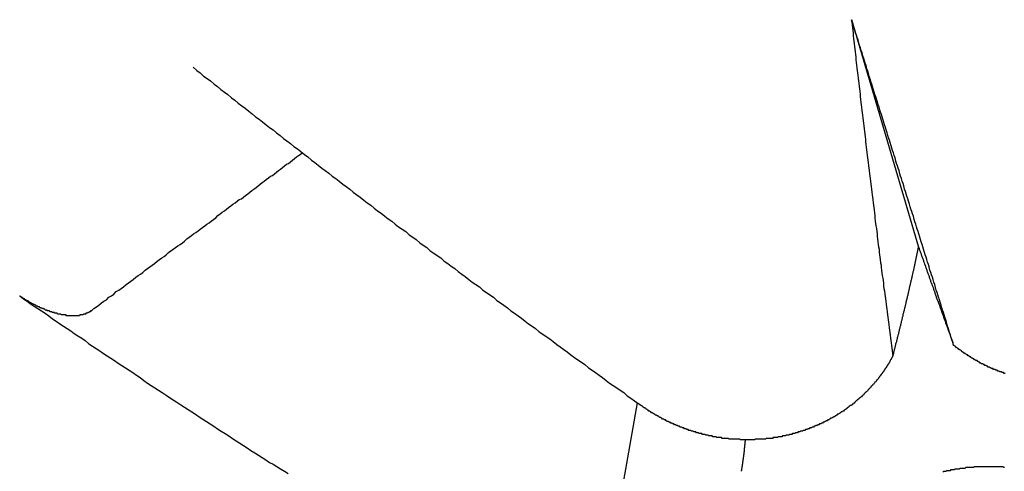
# Model space of a CAD drawing. Extents: x 1107 to 4046, y 937 to 3355.
# Tile 512 of 656: x 2236.128 to 2237.357, y 2652.132 to 2652.695. Entities that reach past the tile are written whole.
import ezdxf

# ---------------------------------------------------------------- set-up
doc = ezdxf.new("R2010")
doc.units = 0
doc.layers.add('KF_VIDA_L___C_REAR', color=7, linetype='CONTINUOUS')

# ---------------------------------------------------------------- blocks, each defined once
blk = doc.blocks.new('KF_VIDA_L___C_REAR')
at = {"layer": 'KF_VIDA_L___C_REAR'}
for p, q in [((50.186789, 963.482324), (50.270475, 963.198634)), ((49.842084, 962.565125), (49.919821, 963.004264))]:
    blk.add_line(p, q, dxfattribs=at)
for points in [[(50.1868, 963.482, 0), (50.1872, 963.479, 0), (50.1875, 963.476, 0), (50.1879, 963.472, 0), (50.1883, 963.469, 0), (50.1887, 963.466, 0), (50.189, 963.462, 0), (50.1894, 963.459, 0), (50.1898, 963.456, 0), (50.1902, 963.452, 0), (50.1905, 963.449, 0), (50.1909, 963.446, 0), (50.1913, 963.442, 0), (50.1917, 963.439, 0), (50.1921, 963.436, 0), (50.1924, 963.432, 0), (50.1928, 963.429, 0), (50.1932, 963.426, 0), (50.1936, 963.422, 0), (50.194, 963.419, 0), (50.1943, 963.416, 0), (50.1947, 963.413, 0), (50.1951, 963.409, 0), (50.1955, 963.406, 0), (50.1959, 963.403, 0), (50.1963, 963.399, 0), (50.1966, 963.396, 0), (50.197, 963.393, 0), (50.1974, 963.389, 0), (50.1978, 963.386, 0), (50.1982, 963.383, 0), (50.1986, 963.379, 0), (50.199, 963.376, 0), (50.1994, 963.373, 0), (50.1997, 963.369, 0), (50.2001, 963.366, 0), (50.2005, 963.363, 0), (50.2009, 963.36, 0), (50.2013, 963.356, 0), (50.2017, 963.353, 0), (50.2021, 963.35, 0), (50.2025, 963.346, 0), (50.2029, 963.343, 0), (50.2033, 963.34, 0), (50.2037, 963.336, 0), (50.2041, 963.333, 0), (50.2044, 963.33, 0), (50.2048, 963.327, 0), (50.2052, 963.323, 0), (50.2056, 963.32, 0), (50.206, 963.317, 0), (50.2064, 963.313, 0), (50.2068, 963.31, 0), (50.2072, 963.307, 0), (50.2076, 963.304, 0), (50.208, 963.3, 0), (50.2084, 963.297, 0), (50.2088, 963.294, 0), (50.2092, 963.29, 0), (50.2096, 963.287, 0), (50.21, 963.284, 0), (50.2104, 963.281, 0), (50.2108, 963.277, 0), (50.2112, 963.274, 0), (50.2116, 963.271, 0), (50.212, 963.267, 0), (50.2124, 963.264, 0), (50.2129, 963.261, 0), (50.2133, 963.258, 0), (50.2137, 963.254, 0), (50.2141, 963.251, 0), (50.2145, 963.248, 0), (50.2149, 963.245, 0), (50.2153, 963.241, 0), (50.2157, 963.238, 0), (50.2161, 963.235, 0), (50.2165, 963.231, 0), (50.2169, 963.228, 0), (50.2173, 963.225, 0), (50.2178, 963.222, 0), (50.2182, 963.218, 0), (50.2186, 963.215, 0), (50.219, 963.212, 0), (50.2194, 963.209, 0), (50.2198, 963.205, 0), (50.2202, 963.202, 0), (50.2206, 963.199, 0), (50.2211, 963.196, 0), (50.2215, 963.192, 0), (50.2219, 963.189, 0), (50.2223, 963.186, 0), (50.2227, 963.183, 0), (50.2231, 963.179, 0), (50.2236, 963.176, 0), (50.224, 963.173, 0), (50.2244, 963.17, 0), (50.2248, 963.166, 0), (50.2252, 963.163, 0), (50.2257, 963.16, 0), (50.2261, 963.157, 0), (50.2265, 963.153, 0), (50.2269, 963.15, 0), (50.2273, 963.147, 0), (50.2278, 963.144, 0), (50.2282, 963.14, 0), (50.2286, 963.137, 0), (50.229, 963.134, 0), (50.2295, 963.131, 0), (50.2299, 963.127, 0), (50.2303, 963.124, 0), (50.2307, 963.121, 0), (50.2312, 963.118, 0), (50.2316, 963.114, 0), (50.232, 963.111, 0), (50.2324, 963.108, 0), (50.2329, 963.105, 0), (50.2333, 963.102, 0), (50.2337, 963.098, 0), (50.2342, 963.095, 0), (50.2346, 963.092, 0), (50.235, 963.089, 0), (50.2355, 963.085, 0), (50.2359, 963.082, 0), (50.2363, 963.079, 0), (50.2368, 963.076, 0), (50.2372, 963.073, 0), (50.2376, 963.069, 0), (50.2381, 963.066, 0), (50.2385, 963.063, 0)], [(50.3141, 963.076, 0), (50.3131, 963.08, 0), (50.3121, 963.083, 0), (50.3112, 963.086, 0), (50.3102, 963.089, 0), (50.3092, 963.092, 0), (50.3082, 963.095, 0), (50.3073, 963.098, 0), (50.3063, 963.101, 0), (50.3053, 963.105, 0), (50.3043, 963.108, 0), (50.3033, 963.111, 0), (50.3024, 963.114, 0), (50.3014, 963.117, 0), (50.3004, 963.12, 0), (50.2994, 963.123, 0), (50.2985, 963.126, 0), (50.2975, 963.13, 0), (50.2965, 963.133, 0), (50.2955, 963.136, 0), (50.2945, 963.139, 0), (50.2936, 963.142, 0), (50.2926, 963.145, 0), (50.2916, 963.148, 0), (50.2906, 963.152, 0), (50.2896, 963.155, 0), (50.2886, 963.158, 0), (50.2877, 963.161, 0), (50.2867, 963.164, 0), (50.2857, 963.167, 0), (50.2847, 963.17, 0), (50.2837, 963.174, 0), (50.2827, 963.177, 0), (50.2818, 963.18, 0), (50.2808, 963.183, 0), (50.2798, 963.186, 0), (50.2788, 963.189, 0), (50.2778, 963.192, 0), (50.2768, 963.196, 0), (50.2758, 963.199, 0), (50.2749, 963.202, 0), (50.2739, 963.205, 0), (50.2729, 963.208, 0), (50.2719, 963.211, 0), (50.2709, 963.215, 0), (50.2699, 963.218, 0), (50.2689, 963.221, 0), (50.2679, 963.224, 0), (50.2669, 963.227, 0), (50.266, 963.23, 0), (50.265, 963.233, 0), (50.264, 963.237, 0), (50.263, 963.24, 0), (50.262, 963.243, 0), (50.261, 963.246, 0), (50.26, 963.249, 0), (50.259, 963.252, 0), (50.258, 963.256, 0), (50.257, 963.259, 0), (50.256, 963.262, 0), (50.255, 963.265, 0), (50.254, 963.268, 0), (50.2531, 963.271, 0), (50.2521, 963.275, 0), (50.2511, 963.278, 0), (50.2501, 963.281, 0), (50.2491, 963.284, 0), (50.2481, 963.287, 0), (50.2471, 963.29, 0), (50.2461, 963.294, 0), (50.2451, 963.297, 0), (50.2441, 963.3, 0), (50.2431, 963.303, 0), (50.2421, 963.306, 0), (50.2411, 963.31, 0), (50.2401, 963.313, 0), (50.2391, 963.316, 0), (50.2381, 963.319, 0), (50.2371, 963.322, 0), (50.2361, 963.325, 0), (50.2351, 963.329, 0), (50.2341, 963.332, 0), (50.2331, 963.335, 0), (50.2321, 963.338, 0), (50.2311, 963.341, 0), (50.2301, 963.345, 0), (50.2291, 963.348, 0), (50.2281, 963.351, 0), (50.2271, 963.354, 0), (50.2261, 963.357, 0), (50.2251, 963.361, 0), (50.2241, 963.364, 0), (50.2231, 963.367, 0), (50.2221, 963.37, 0), (50.2211, 963.373, 0), (50.2201, 963.376, 0), (50.2191, 963.38, 0), (50.2181, 963.383, 0), (50.2171, 963.386, 0), (50.2161, 963.389, 0), (50.2151, 963.392, 0), (50.214, 963.396, 0), (50.213, 963.399, 0), (50.212, 963.402, 0), (50.211, 963.405, 0), (50.21, 963.408, 0), (50.209, 963.412, 0), (50.208, 963.415, 0), (50.207, 963.418, 0), (50.206, 963.421, 0), (50.205, 963.425, 0), (50.204, 963.428, 0), (50.203, 963.431, 0), (50.202, 963.434, 0), (50.2009, 963.437, 0), (50.1999, 963.441, 0), (50.1989, 963.444, 0), (50.1979, 963.447, 0), (50.1969, 963.45, 0), (50.1959, 963.453, 0), (50.1949, 963.457, 0), (50.1939, 963.46, 0), (50.1929, 963.463, 0), (50.1919, 963.466, 0), (50.1908, 963.469, 0), (50.1898, 963.473, 0), (50.1888, 963.476, 0), (50.1878, 963.479, 0), (50.1868, 963.482, 0)], [(49.3657, 963.423, 0), (49.37, 963.419, 0), (49.3743, 963.416, 0), (49.3786, 963.412, 0), (49.383, 963.409, 0), (49.3873, 963.406, 0), (49.3916, 963.402, 0), (49.3959, 963.399, 0), (49.4002, 963.395, 0), (49.4046, 963.392, 0), (49.4089, 963.389, 0), (49.4132, 963.385, 0), (49.4176, 963.382, 0), (49.4219, 963.378, 0), (49.4262, 963.375, 0), (49.4305, 963.372, 0), (49.4349, 963.368, 0), (49.4392, 963.365, 0), (49.4435, 963.361, 0), (49.4479, 963.358, 0), (49.4522, 963.355, 0), (49.4565, 963.351, 0), (49.4609, 963.348, 0), (49.4652, 963.345, 0), (49.4696, 963.341, 0), (49.4739, 963.338, 0), (49.4782, 963.334, 0), (49.4826, 963.331, 0), (49.4869, 963.328, 0), (49.4913, 963.324, 0), (49.4956, 963.321, 0), (49.4999, 963.318, 0), (49.5043, 963.314, 0), (49.5086, 963.311, 0), (49.513, 963.307, 0), (49.5173, 963.304, 0), (49.5217, 963.301, 0), (49.526, 963.297, 0), (49.5304, 963.294, 0), (49.5347, 963.291, 0), (49.5391, 963.287, 0), (49.5434, 963.284, 0), (49.5478, 963.281, 0), (49.5522, 963.277, 0), (49.5565, 963.274, 0), (49.5609, 963.271, 0), (49.5652, 963.267, 0), (49.5696, 963.264, 0), (49.5739, 963.261, 0), (49.5783, 963.257, 0), (49.5827, 963.254, 0), (49.587, 963.251, 0), (49.5914, 963.247, 0), (49.5957, 963.244, 0), (49.6001, 963.241, 0), (49.6045, 963.237, 0), (49.6088, 963.234, 0), (49.6132, 963.231, 0), (49.6176, 963.227, 0), (49.6219, 963.224, 0), (49.6263, 963.221, 0), (49.6307, 963.218, 0), (49.635, 963.214, 0), (49.6394, 963.211, 0), (49.6438, 963.208, 0), (49.6482, 963.204, 0), (49.6525, 963.201, 0), (49.6569, 963.198, 0), (49.6613, 963.194, 0), (49.6657, 963.191, 0), (49.67, 963.188, 0), (49.6744, 963.185, 0), (49.6788, 963.181, 0), (49.6832, 963.178, 0), (49.6875, 963.175, 0), (49.6919, 963.172, 0), (49.6963, 963.168, 0), (49.7007, 963.165, 0), (49.705, 963.162, 0), (49.7094, 963.158, 0), (49.7138, 963.155, 0), (49.7182, 963.152, 0), (49.7226, 963.149, 0), (49.727, 963.145, 0), (49.7313, 963.142, 0), (49.7357, 963.139, 0), (49.7401, 963.136, 0), (49.7445, 963.132, 0), (49.7489, 963.129, 0), (49.7533, 963.126, 0), (49.7577, 963.123, 0), (49.762, 963.119, 0), (49.7664, 963.116, 0), (49.7708, 963.113, 0), (49.7752, 963.11, 0), (49.7796, 963.106, 0), (49.784, 963.103, 0), (49.7884, 963.1, 0), (49.7928, 963.097, 0), (49.7972, 963.093, 0), (49.8016, 963.09, 0), (49.806, 963.087, 0), (49.8103, 963.084, 0), (49.8147, 963.081, 0), (49.8191, 963.077, 0), (49.8235, 963.074, 0), (49.8279, 963.071, 0), (49.8323, 963.068, 0), (49.8367, 963.064, 0), (49.8411, 963.061, 0), (49.8455, 963.058, 0), (49.8499, 963.055, 0), (49.8543, 963.052, 0), (49.8587, 963.048, 0), (49.8631, 963.045, 0), (49.8675, 963.042, 0), (49.8719, 963.039, 0), (49.8763, 963.036, 0), (49.8807, 963.032, 0), (49.8851, 963.029, 0), (49.8895, 963.026, 0), (49.8939, 963.023, 0), (49.8983, 963.02, 0), (49.9027, 963.017, 0), (49.9071, 963.013, 0), (49.9115, 963.01, 0), (49.9159, 963.007, 0), (49.9203, 963.004, 0), (49.9247, 963.001, 0)], [(49.2386, 963.119, 0), (49.2417, 963.122, 0), (49.2449, 963.124, 0), (49.248, 963.126, 0), (49.2511, 963.129, 0), (49.2542, 963.131, 0), (49.2573, 963.133, 0), (49.2604, 963.136, 0), (49.2635, 963.138, 0), (49.2666, 963.14, 0), (49.2697, 963.143, 0), (49.2727, 963.145, 0), (49.2758, 963.147, 0), (49.2788, 963.149, 0), (49.2818, 963.152, 0), (49.2849, 963.154, 0), (49.2879, 963.156, 0), (49.2909, 963.158, 0), (49.2939, 963.161, 0), (49.2969, 963.163, 0), (49.2998, 963.165, 0), (49.3028, 963.167, 0), (49.3058, 963.17, 0), (49.3087, 963.172, 0), (49.3117, 963.174, 0), (49.3146, 963.176, 0), (49.3175, 963.178, 0), (49.3205, 963.181, 0), (49.3234, 963.183, 0), (49.3263, 963.185, 0), (49.3292, 963.187, 0), (49.3321, 963.189, 0), (49.335, 963.192, 0), (49.3378, 963.194, 0), (49.3407, 963.196, 0), (49.3436, 963.198, 0), (49.3464, 963.2, 0), (49.3492, 963.202, 0), (49.3521, 963.204, 0), (49.3549, 963.206, 0), (49.3577, 963.209, 0), (49.3605, 963.211, 0), (49.3633, 963.213, 0), (49.3661, 963.215, 0), (49.3689, 963.217, 0), (49.3717, 963.219, 0), (49.3745, 963.221, 0), (49.3772, 963.223, 0), (49.38, 963.225, 0), (49.3827, 963.227, 0), (49.3855, 963.229, 0), (49.3882, 963.231, 0), (49.3909, 963.233, 0), (49.3937, 963.235, 0), (49.3964, 963.238, 0), (49.3991, 963.24, 0), (49.4018, 963.242, 0), (49.4045, 963.244, 0), (49.4072, 963.246, 0), (49.4098, 963.248, 0), (49.4125, 963.25, 0), (49.4152, 963.252, 0), (49.4178, 963.254, 0), (49.4205, 963.256, 0), (49.4231, 963.258, 0), (49.4257, 963.259, 0), (49.4284, 963.261, 0), (49.431, 963.263, 0), (49.4336, 963.265, 0), (49.4362, 963.267, 0), (49.4388, 963.269, 0), (49.4414, 963.271, 0), (49.444, 963.273, 0), (49.4466, 963.275, 0), (49.4491, 963.277, 0), (49.4517, 963.279, 0), (49.4543, 963.281, 0), (49.4568, 963.283, 0), (49.4594, 963.285, 0), (49.4619, 963.287, 0), (49.4644, 963.288, 0), (49.467, 963.29, 0), (49.4695, 963.292, 0), (49.472, 963.294, 0), (49.4745, 963.296, 0), (49.477, 963.298, 0), (49.4795, 963.3, 0), (49.482, 963.302, 0), (49.4845, 963.303, 0), (49.4869, 963.305, 0), (49.4894, 963.307, 0), (49.4919, 963.309, 0), (49.4943, 963.311, 0), (49.4968, 963.313, 0), (49.4992, 963.314, 0), (49.5016, 963.316, 0)], [(50.2385, 963.063, 0), (50.2388, 963.064, 0), (50.2391, 963.065, 0), (50.2394, 963.066, 0), (50.2397, 963.067, 0), (50.24, 963.069, 0), (50.2403, 963.07, 0), (50.2405, 963.071, 0), (50.2408, 963.072, 0), (50.2411, 963.073, 0), (50.2414, 963.074, 0), (50.2417, 963.075, 0), (50.242, 963.077, 0), (50.2423, 963.078, 0), (50.2426, 963.079, 0), (50.2429, 963.08, 0), (50.2432, 963.081, 0), (50.2434, 963.082, 0), (50.2437, 963.083, 0), (50.244, 963.085, 0), (50.2443, 963.086, 0), (50.2446, 963.087, 0), (50.2449, 963.088, 0), (50.2451, 963.089, 0), (50.2454, 963.09, 0), (50.2457, 963.091, 0), (50.246, 963.092, 0), (50.2463, 963.093, 0), (50.2465, 963.095, 0), (50.2468, 963.096, 0), (50.2471, 963.097, 0), (50.2474, 963.098, 0), (50.2476, 963.099, 0), (50.2479, 963.1, 0), (50.2482, 963.101, 0), (50.2485, 963.102, 0), (50.2487, 963.103, 0), (50.249, 963.105, 0), (50.2493, 963.106, 0), (50.2496, 963.107, 0), (50.2498, 963.108, 0), (50.2501, 963.109, 0), (50.2504, 963.11, 0), (50.2506, 963.111, 0), (50.2509, 963.112, 0), (50.2512, 963.113, 0), (50.2514, 963.114, 0), (50.2517, 963.116, 0), (50.252, 963.117, 0), (50.2522, 963.118, 0), (50.2525, 963.119, 0), (50.2527, 963.12, 0), (50.253, 963.121, 0), (50.2533, 963.122, 0), (50.2535, 963.123, 0), (50.2538, 963.124, 0), (50.254, 963.125, 0), (50.2543, 963.126, 0), (50.2545, 963.127, 0), (50.2548, 963.129, 0), (50.2551, 963.13, 0), (50.2553, 963.131, 0), (50.2556, 963.132, 0), (50.2558, 963.133, 0), (50.2561, 963.134, 0), (50.2563, 963.135, 0), (50.2566, 963.136, 0), (50.2568, 963.137, 0), (50.2571, 963.138, 0), (50.2573, 963.139, 0), (50.2576, 963.14, 0), (50.2578, 963.141, 0), (50.258, 963.142, 0), (50.2583, 963.143, 0), (50.2585, 963.144, 0), (50.2588, 963.145, 0), (50.259, 963.147, 0), (50.2593, 963.148, 0), (50.2595, 963.149, 0), (50.2597, 963.15, 0), (50.26, 963.151, 0), (50.2602, 963.152, 0), (50.2605, 963.153, 0), (50.2607, 963.154, 0), (50.2609, 963.155, 0), (50.2612, 963.156, 0), (50.2614, 963.157, 0), (50.2616, 963.158, 0), (50.2619, 963.159, 0), (50.2621, 963.16, 0), (50.2623, 963.161, 0), (50.2626, 963.162, 0), (50.2628, 963.163, 0), (50.263, 963.164, 0), (50.2632, 963.165, 0), (50.2635, 963.166, 0), (50.2637, 963.167, 0), (50.2639, 963.168, 0), (50.2641, 963.169, 0), (50.2644, 963.17, 0), (50.2646, 963.171, 0), (50.2648, 963.172, 0), (50.265, 963.173, 0), (50.2652, 963.174, 0), (50.2655, 963.175, 0), (50.2657, 963.176, 0), (50.2659, 963.177, 0), (50.2661, 963.178, 0), (50.2663, 963.179, 0), (50.2666, 963.18, 0), (50.2668, 963.181, 0), (50.267, 963.182, 0), (50.2672, 963.183, 0), (50.2674, 963.184, 0), (50.2676, 963.185, 0), (50.2678, 963.186, 0), (50.268, 963.187, 0), (50.2682, 963.188, 0), (50.2684, 963.189, 0), (50.2687, 963.19, 0), (50.2689, 963.191, 0), (50.2691, 963.192, 0), (50.2693, 963.193, 0), (50.2695, 963.194, 0), (50.2697, 963.195, 0), (50.2699, 963.196, 0), (50.2701, 963.197, 0), (50.2703, 963.198, 0), (50.2705, 963.199, 0)], [(50.2705, 963.199, 0), (50.2708, 963.198, 0), (50.2711, 963.197, 0), (50.2714, 963.196, 0), (50.2717, 963.195, 0), (50.272, 963.194, 0), (50.2723, 963.193, 0), (50.2726, 963.193, 0), (50.2729, 963.192, 0), (50.2732, 963.191, 0), (50.2736, 963.19, 0), (50.2739, 963.189, 0), (50.2742, 963.188, 0), (50.2745, 963.187, 0), (50.2748, 963.186, 0), (50.2751, 963.185, 0), (50.2754, 963.185, 0), (50.2758, 963.184, 0), (50.2761, 963.183, 0), (50.2764, 963.182, 0), (50.2767, 963.181, 0), (50.277, 963.18, 0), (50.2773, 963.179, 0), (50.2777, 963.178, 0), (50.278, 963.177, 0), (50.2783, 963.177, 0), (50.2786, 963.176, 0), (50.2789, 963.175, 0), (50.2793, 963.174, 0), (50.2796, 963.173, 0), (50.2799, 963.172, 0), (50.2802, 963.171, 0), (50.2806, 963.17, 0), (50.2809, 963.169, 0), (50.2812, 963.168, 0), (50.2815, 963.167, 0), (50.2819, 963.166, 0), (50.2822, 963.166, 0), (50.2825, 963.165, 0), (50.2829, 963.164, 0), (50.2832, 963.163, 0), (50.2835, 963.162, 0), (50.2838, 963.161, 0), (50.2842, 963.16, 0), (50.2845, 963.159, 0), (50.2848, 963.158, 0), (50.2852, 963.157, 0), (50.2855, 963.156, 0), (50.2858, 963.155, 0), (50.2862, 963.154, 0), (50.2865, 963.153, 0), (50.2868, 963.153, 0), (50.2872, 963.152, 0), (50.2875, 963.151, 0), (50.2878, 963.15, 0), (50.2882, 963.149, 0), (50.2885, 963.148, 0), (50.2889, 963.147, 0), (50.2892, 963.146, 0), (50.2895, 963.145, 0), (50.2899, 963.144, 0), (50.2902, 963.143, 0), (50.2906, 963.142, 0), (50.2909, 963.141, 0), (50.2912, 963.14, 0), (50.2916, 963.139, 0), (50.2919, 963.138, 0), (50.2923, 963.137, 0), (50.2926, 963.136, 0), (50.293, 963.135, 0), (50.2933, 963.134, 0), (50.2937, 963.133, 0), (50.294, 963.132, 0), (50.2943, 963.131, 0), (50.2947, 963.131, 0), (50.295, 963.13, 0), (50.2954, 963.129, 0), (50.2957, 963.128, 0), (50.2961, 963.127, 0), (50.2964, 963.126, 0), (50.2968, 963.125, 0), (50.2971, 963.124, 0), (50.2975, 963.123, 0), (50.2978, 963.122, 0), (50.2982, 963.121, 0), (50.2985, 963.12, 0), (50.2989, 963.119, 0), (50.2992, 963.118, 0), (50.2996, 963.117, 0), (50.2999, 963.116, 0), (50.3003, 963.115, 0), (50.3007, 963.114, 0), (50.301, 963.113, 0), (50.3014, 963.112, 0), (50.3017, 963.111, 0), (50.3021, 963.11, 0), (50.3024, 963.109, 0), (50.3028, 963.108, 0), (50.3032, 963.107, 0), (50.3035, 963.106, 0), (50.3039, 963.105, 0), (50.3042, 963.104, 0), (50.3046, 963.103, 0), (50.305, 963.102, 0), (50.3053, 963.101, 0), (50.3057, 963.1, 0), (50.306, 963.099, 0), (50.3064, 963.098, 0), (50.3068, 963.097, 0), (50.3071, 963.096, 0), (50.3075, 963.095, 0), (50.3078, 963.094, 0), (50.3082, 963.093, 0), (50.3086, 963.092, 0), (50.3089, 963.091, 0), (50.3093, 963.09, 0), (50.3097, 963.089, 0), (50.31, 963.088, 0), (50.3104, 963.087, 0), (50.3108, 963.086, 0), (50.3111, 963.085, 0), (50.3115, 963.084, 0), (50.3119, 963.083, 0), (50.3122, 963.082, 0), (50.3126, 963.081, 0), (50.313, 963.08, 0), (50.3133, 963.078, 0), (50.3137, 963.077, 0), (50.3141, 963.076, 0)], [(49.2386, 963.119, 0), (49.2384, 963.119, 0), (49.2383, 963.119, 0), (49.2381, 963.119, 0), (49.2379, 963.119, 0), (49.2378, 963.119, 0), (49.2376, 963.119, 0), (49.2374, 963.118, 0), (49.2373, 963.118, 0), (49.2371, 963.118, 0), (49.2369, 963.118, 0), (49.2368, 963.118, 0), (49.2366, 963.118, 0), (49.2364, 963.118, 0), (49.2362, 963.118, 0), (49.2361, 963.118, 0), (49.2359, 963.117, 0), (49.2357, 963.117, 0), (49.2355, 963.117, 0), (49.2353, 963.117, 0), (49.2351, 963.117, 0), (49.2349, 963.117, 0), (49.2348, 963.117, 0), (49.2346, 963.117, 0), (49.2344, 963.117, 0), (49.2342, 963.117, 0), (49.234, 963.117, 0), (49.2338, 963.116, 0), (49.2336, 963.116, 0), (49.2334, 963.116, 0), (49.2332, 963.116, 0), (49.233, 963.116, 0), (49.2328, 963.116, 0), (49.2326, 963.116, 0), (49.2324, 963.116, 0), (49.2322, 963.116, 0), (49.232, 963.116, 0), (49.2318, 963.116, 0), (49.2316, 963.115, 0), (49.2313, 963.115, 0), (49.2311, 963.115, 0), (49.2309, 963.115, 0), (49.2307, 963.115, 0), (49.2305, 963.115, 0), (49.2303, 963.115, 0), (49.2301, 963.115, 0), (49.2299, 963.115, 0), (49.2296, 963.115, 0), (49.2294, 963.115, 0), (49.2292, 963.115, 0), (49.229, 963.115, 0), (49.2288, 963.115, 0), (49.2286, 963.115, 0), (49.2283, 963.114, 0), (49.2281, 963.114, 0), (49.2279, 963.114, 0), (49.2277, 963.114, 0), (49.2275, 963.114, 0), (49.2272, 963.114, 0), (49.227, 963.114, 0), (49.2268, 963.114, 0), (49.2266, 963.114, 0), (49.2264, 963.114, 0), (49.2261, 963.114, 0), (49.2259, 963.114, 0), (49.2257, 963.114, 0), (49.2255, 963.114, 0), (49.2252, 963.114, 0), (49.225, 963.114, 0), (49.2248, 963.114, 0), (49.2246, 963.114, 0), (49.2243, 963.114, 0), (49.2241, 963.114, 0), (49.2239, 963.113, 0), (49.2236, 963.113, 0), (49.2234, 963.113, 0), (49.2232, 963.113, 0), (49.223, 963.113, 0), (49.2227, 963.113, 0), (49.2225, 963.113, 0), (49.2223, 963.113, 0), (49.222, 963.113, 0), (49.2218, 963.113, 0), (49.2215, 963.113, 0), (49.2213, 963.113, 0), (49.221, 963.113, 0), (49.2208, 963.113, 0), (49.2205, 963.113, 0), (49.2203, 963.113, 0), (49.22, 963.113, 0), (49.2198, 963.113, 0), (49.2195, 963.113, 0), (49.2193, 963.113, 0), (49.219, 963.113, 0), (49.2188, 963.113, 0), (49.2185, 963.113, 0), (49.2182, 963.113, 0), (49.218, 963.113, 0), (49.2177, 963.113, 0), (49.2174, 963.113, 0), (49.2172, 963.113, 0), (49.2169, 963.113, 0), (49.2166, 963.113, 0), (49.2164, 963.113, 0), (49.2161, 963.113, 0), (49.2158, 963.113, 0), (49.2156, 963.113, 0), (49.2153, 963.113, 0), (49.215, 963.113, 0), (49.2147, 963.113, 0), (49.2144, 963.113, 0), (49.2142, 963.113, 0), (49.2139, 963.113, 0), (49.2136, 963.113, 0), (49.2133, 963.113, 0), (49.213, 963.113, 0), (49.2128, 963.113, 0), (49.2125, 963.113, 0), (49.2122, 963.113, 0), (49.2119, 963.113, 0), (49.2116, 963.113, 0), (49.2113, 963.113, 0), (49.211, 963.113, 0), (49.2108, 963.113, 0), (49.2105, 963.113, 0), (49.2102, 963.113, 0), (49.2099, 963.113, 0), (49.2096, 963.113, 0), (49.2093, 963.113, 0), (49.209, 963.113, 0), (49.2087, 963.113, 0), (49.2084, 963.113, 0), (49.2081, 963.113, 0), (49.2078, 963.113, 0), (49.2075, 963.113, 0), (49.2073, 963.113, 0), (49.207, 963.114, 0), (49.2067, 963.114, 0), (49.2064, 963.114, 0), (49.2061, 963.114, 0), (49.2058, 963.114, 0), (49.2055, 963.114, 0), (49.2052, 963.114, 0), (49.2049, 963.114, 0), (49.2046, 963.114, 0), (49.2043, 963.114, 0), (49.204, 963.114, 0), (49.2037, 963.114, 0), (49.2034, 963.114, 0), (49.2031, 963.114, 0), (49.2028, 963.114, 0), (49.2026, 963.114, 0), (49.2023, 963.114, 0), (49.202, 963.114, 0), (49.2017, 963.114, 0), (49.2014, 963.114, 0), (49.2011, 963.114, 0), (49.2008, 963.114, 0), (49.2005, 963.115, 0), (49.2002, 963.115, 0), (49.1999, 963.115, 0), (49.1996, 963.115, 0), (49.1993, 963.115, 0), (49.1991, 963.115, 0), (49.1988, 963.115, 0), (49.1985, 963.115, 0), (49.1982, 963.115, 0), (49.1979, 963.115, 0), (49.1976, 963.115, 0), (49.1973, 963.115, 0), (49.197, 963.115, 0), (49.1967, 963.115, 0), (49.1964, 963.115, 0), (49.1961, 963.116, 0), (49.1958, 963.116, 0), (49.1955, 963.116, 0), (49.1952, 963.116, 0), (49.1949, 963.116, 0), (49.1946, 963.116, 0), (49.1943, 963.116, 0), (49.194, 963.116, 0), (49.1937, 963.116, 0), (49.1933, 963.116, 0), (49.193, 963.116, 0), (49.1927, 963.116, 0), (49.1924, 963.117, 0), (49.1921, 963.117, 0), (49.1918, 963.117, 0), (49.1914, 963.117, 0), (49.1911, 963.117, 0), (49.1908, 963.117, 0), (49.1905, 963.117, 0), (49.1902, 963.117, 0), (49.1898, 963.117, 0), (49.1895, 963.117, 0), (49.1892, 963.118, 0), (49.1889, 963.118, 0), (49.1885, 963.118, 0), (49.1882, 963.118, 0), (49.1879, 963.118, 0), (49.1876, 963.118, 0), (49.1872, 963.118, 0), (49.1869, 963.118, 0), (49.1866, 963.118, 0), (49.1863, 963.119, 0), (49.1859, 963.119, 0), (49.1856, 963.119, 0), (49.1853, 963.119, 0), (49.1849, 963.119, 0), (49.1846, 963.119, 0), (49.1843, 963.119, 0), (49.184, 963.119, 0), (49.1836, 963.119, 0), (49.1833, 963.12, 0), (49.183, 963.12, 0), (49.1826, 963.12, 0), (49.1823, 963.12, 0), (49.182, 963.12, 0), (49.1816, 963.12, 0), (49.1813, 963.12, 0), (49.181, 963.12, 0), (49.1806, 963.121, 0), (49.1803, 963.121, 0), (49.18, 963.121, 0), (49.1797, 963.121, 0), (49.1793, 963.121, 0), (49.179, 963.121, 0), (49.1787, 963.121, 0), (49.1783, 963.122, 0), (49.178, 963.122, 0), (49.1777, 963.122, 0), (49.1774, 963.122, 0), (49.177, 963.122, 0), (49.1767, 963.122, 0), (49.1764, 963.122, 0), (49.1761, 963.123, 0), (49.1757, 963.123, 0), (49.1754, 963.123, 0), (49.1751, 963.123, 0), (49.1748, 963.123, 0), (49.1744, 963.123, 0), (49.1741, 963.123, 0), (49.1738, 963.124, 0), (49.1735, 963.124, 0), (49.1732, 963.124, 0), (49.1728, 963.124, 0), (49.1725, 963.124, 0), (49.1722, 963.124, 0), (49.1719, 963.124, 0), (49.1716, 963.125, 0), (49.1713, 963.125, 0), (49.171, 963.125, 0), (49.1707, 963.125, 0), (49.1703, 963.125, 0), (49.17, 963.125, 0), (49.1697, 963.125, 0), (49.1694, 963.126, 0), (49.1691, 963.126, 0), (49.1688, 963.126, 0), (49.1685, 963.126, 0), (49.1682, 963.126, 0), (49.1679, 963.126, 0), (49.1676, 963.127, 0), (49.1672, 963.127, 0), (49.1669, 963.127, 0), (49.1666, 963.127, 0), (49.1663, 963.127, 0), (49.166, 963.127, 0), (49.1657, 963.128, 0), (49.1653, 963.128, 0), (49.165, 963.128, 0), (49.1647, 963.128, 0), (49.1644, 963.128, 0), (49.1641, 963.128, 0), (49.1637, 963.129, 0), (49.1634, 963.129, 0), (49.1631, 963.129, 0), (49.1628, 963.129, 0), (49.1625, 963.129, 0), (49.1621, 963.129, 0), (49.1618, 963.13, 0), (49.1615, 963.13, 0), (49.1612, 963.13, 0), (49.1608, 963.13, 0), (49.1605, 963.13, 0), (49.1602, 963.131, 0), (49.1599, 963.131, 0), (49.1595, 963.131, 0), (49.1592, 963.131, 0), (49.1589, 963.131, 0), (49.1585, 963.132, 0), (49.1582, 963.132, 0), (49.1579, 963.132, 0), (49.1576, 963.132, 0), (49.1572, 963.132, 0), (49.1569, 963.133, 0), (49.1566, 963.133, 0), (49.1563, 963.133, 0), (49.1559, 963.133, 0), (49.1556, 963.133, 0), (49.1553, 963.134, 0), (49.155, 963.134, 0), (49.1546, 963.134, 0), (49.1543, 963.134, 0), (49.154, 963.134, 0), (49.1537, 963.135, 0), (49.1534, 963.135, 0), (49.153, 963.135, 0), (49.1527, 963.135, 0), (49.1524, 963.135, 0), (49.1521, 963.136, 0), (49.1518, 963.136, 0), (49.1514, 963.136, 0), (49.1511, 963.136, 0), (49.1508, 963.136, 0), (49.1505, 963.137, 0), (49.1502, 963.137, 0), (49.1499, 963.137, 0), (49.1496, 963.137, 0), (49.1492, 963.138, 0)], [(49.1492, 963.138, 0), (49.1538, 963.134, 0), (49.1583, 963.131, 0), (49.1628, 963.128, 0), (49.1674, 963.125, 0), (49.1719, 963.122, 0), (49.1764, 963.119, 0), (49.181, 963.116, 0), (49.1855, 963.113, 0), (49.1901, 963.109, 0), (49.1946, 963.106, 0), (49.1991, 963.103, 0), (49.2037, 963.1, 0), (49.2082, 963.097, 0), (49.2128, 963.094, 0), (49.2173, 963.091, 0), (49.2219, 963.088, 0), (49.2265, 963.085, 0), (49.231, 963.082, 0), (49.2356, 963.078, 0), (49.2401, 963.075, 0), (49.2447, 963.072, 0), (49.2493, 963.069, 0), (49.2538, 963.066, 0), (49.2584, 963.063, 0), (49.2629, 963.06, 0), (49.2675, 963.057, 0), (49.2721, 963.054, 0), (49.2767, 963.051, 0), (49.2812, 963.048, 0), (49.2858, 963.045, 0), (49.2904, 963.042, 0), (49.295, 963.039, 0), (49.2995, 963.036, 0), (49.3041, 963.032, 0), (49.3087, 963.029, 0), (49.3133, 963.026, 0), (49.3179, 963.023, 0), (49.3225, 963.02, 0), (49.3271, 963.017, 0), (49.3317, 963.014, 0), (49.3362, 963.011, 0), (49.3408, 963.008, 0), (49.3454, 963.005, 0), (49.35, 963.002, 0), (49.3546, 962.999, 0), (49.3592, 962.996, 0), (49.3638, 962.993, 0), (49.3684, 962.99, 0), (49.373, 962.987, 0), (49.3776, 962.984, 0), (49.3822, 962.981, 0), (49.3869, 962.978, 0), (49.3915, 962.975, 0), (49.3961, 962.972, 0), (49.4007, 962.969, 0), (49.4053, 962.966, 0), (49.4099, 962.963, 0), (49.4145, 962.96, 0), (49.4192, 962.957, 0), (49.4238, 962.954, 0), (49.4284, 962.951, 0), (49.433, 962.948, 0), (49.4376, 962.945, 0), (49.4423, 962.942, 0), (49.4469, 962.939, 0), (49.4515, 962.936, 0), (49.4561, 962.933, 0), (49.4608, 962.93, 0), (49.4654, 962.928, 0), (49.47, 962.925, 0), (49.4747, 962.922, 0), (49.4793, 962.919, 0), (49.4839, 962.916, 0)], [(50.3783, 963.041, 0), (50.3774, 963.041, 0), (50.3765, 963.042, 0), (50.3756, 963.042, 0), (50.3747, 963.042, 0), (50.3738, 963.043, 0), (50.3729, 963.043, 0), (50.372, 963.043, 0), (50.3711, 963.044, 0), (50.3702, 963.044, 0), (50.3693, 963.044, 0), (50.3685, 963.045, 0), (50.3676, 963.045, 0), (50.3667, 963.045, 0), (50.3658, 963.046, 0), (50.365, 963.046, 0), (50.3641, 963.046, 0), (50.3632, 963.047, 0), (50.3624, 963.047, 0), (50.3615, 963.047, 0), (50.3607, 963.048, 0), (50.3598, 963.048, 0), (50.359, 963.049, 0), (50.3581, 963.049, 0), (50.3573, 963.049, 0), (50.3564, 963.05, 0), (50.3556, 963.05, 0), (50.3548, 963.051, 0), (50.3539, 963.051, 0), (50.3531, 963.051, 0), (50.3523, 963.052, 0), (50.3515, 963.052, 0), (50.3506, 963.053, 0), (50.3498, 963.053, 0), (50.349, 963.053, 0), (50.3482, 963.054, 0), (50.3474, 963.054, 0), (50.3466, 963.055, 0), (50.3458, 963.055, 0), (50.345, 963.056, 0), (50.3442, 963.056, 0), (50.3434, 963.057, 0), (50.3426, 963.057, 0), (50.3418, 963.057, 0), (50.341, 963.058, 0), (50.3402, 963.058, 0), (50.3394, 963.059, 0), (50.3386, 963.059, 0), (50.3378, 963.06, 0), (50.337, 963.06, 0), (50.3362, 963.061, 0), (50.3355, 963.061, 0), (50.3347, 963.062, 0), (50.3339, 963.062, 0), (50.3331, 963.063, 0), (50.3323, 963.063, 0), (50.3315, 963.064, 0), (50.3308, 963.064, 0), (50.33, 963.065, 0), (50.3292, 963.065, 0), (50.3284, 963.066, 0), (50.3276, 963.066, 0), (50.3269, 963.067, 0), (50.3261, 963.067, 0), (50.3253, 963.068, 0), (50.3246, 963.068, 0), (50.3238, 963.069, 0), (50.3231, 963.07, 0), (50.3223, 963.07, 0), (50.3215, 963.071, 0), (50.3208, 963.071, 0), (50.32, 963.072, 0), (50.3193, 963.072, 0), (50.3185, 963.073, 0), (50.3178, 963.073, 0), (50.317, 963.074, 0), (50.3163, 963.075, 0), (50.3156, 963.075, 0), (50.3148, 963.076, 0), (50.3141, 963.076, 0)], [(50.2385, 963.063, 0), (50.2381, 963.062, 0), (50.2378, 963.062, 0), (50.2374, 963.061, 0), (50.237, 963.06, 0), (50.2367, 963.06, 0), (50.2363, 963.059, 0), (50.2359, 963.058, 0), (50.2355, 963.058, 0), (50.2352, 963.057, 0), (50.2348, 963.056, 0), (50.2344, 963.056, 0), (50.234, 963.055, 0), (50.2336, 963.054, 0), (50.2332, 963.054, 0), (50.2328, 963.053, 0), (50.2324, 963.052, 0), (50.232, 963.052, 0), (50.2316, 963.051, 0), (50.2312, 963.05, 0), (50.2308, 963.05, 0), (50.2304, 963.049, 0), (50.23, 963.048, 0), (50.2296, 963.048, 0), (50.2292, 963.047, 0), (50.2288, 963.047, 0), (50.2283, 963.046, 0), (50.2279, 963.045, 0), (50.2275, 963.045, 0), (50.2271, 963.044, 0), (50.2266, 963.043, 0), (50.2262, 963.043, 0), (50.2258, 963.042, 0), (50.2253, 963.042, 0), (50.2249, 963.041, 0), (50.2245, 963.04, 0), (50.224, 963.04, 0), (50.2236, 963.039, 0), (50.2231, 963.039, 0), (50.2227, 963.038, 0), (50.2222, 963.037, 0), (50.2218, 963.037, 0), (50.2213, 963.036, 0), (50.2209, 963.036, 0), (50.2204, 963.035, 0), (50.2199, 963.034, 0), (50.2195, 963.034, 0), (50.219, 963.033, 0), (50.2185, 963.033, 0), (50.218, 963.032, 0), (50.2176, 963.031, 0), (50.2171, 963.031, 0), (50.2166, 963.03, 0), (50.2161, 963.03, 0), (50.2156, 963.029, 0), (50.2151, 963.029, 0), (50.2146, 963.028, 0), (50.2141, 963.027, 0), (50.2136, 963.027, 0), (50.2131, 963.026, 0), (50.2126, 963.026, 0), (50.212, 963.025, 0), (50.2115, 963.025, 0), (50.211, 963.024, 0), (50.2105, 963.023, 0), (50.2099, 963.023, 0), (50.2094, 963.022, 0), (50.2089, 963.022, 0), (50.2083, 963.021, 0), (50.2078, 963.021, 0), (50.2073, 963.02, 0), (50.2067, 963.019, 0), (50.2062, 963.019, 0), (50.2056, 963.018, 0), (50.2051, 963.018, 0), (50.2045, 963.017, 0), (50.2039, 963.017, 0), (50.2034, 963.016, 0), (50.2028, 963.016, 0), (50.2023, 963.015, 0), (50.2017, 963.014, 0), (50.2011, 963.014, 0), (50.2005, 963.013, 0), (50.2, 963.013, 0), (50.1994, 963.012, 0), (50.1988, 963.012, 0), (50.1982, 963.011, 0), (50.1976, 963.011, 0), (50.197, 963.01, 0), (50.1964, 963.01, 0), (50.1958, 963.009, 0), (50.1952, 963.009, 0), (50.1946, 963.008, 0), (50.194, 963.008, 0), (50.1934, 963.007, 0), (50.1928, 963.007, 0), (50.1922, 963.006, 0), (50.1916, 963.006, 0), (50.191, 963.005, 0), (50.1903, 963.004, 0), (50.1897, 963.004, 0), (50.1891, 963.003, 0), (50.1885, 963.003, 0), (50.1878, 963.002, 0), (50.1872, 963.002, 0), (50.1866, 963.001, 0), (50.1859, 963.001, 0), (50.1853, 963.001, 0), (50.1847, 963, 0), (50.184, 963, 0), (50.1834, 962.999, 0), (50.1827, 962.999, 0), (50.1821, 962.998, 0), (50.1814, 962.998, 0), (50.1808, 962.997, 0), (50.1801, 962.997, 0), (50.1795, 962.996, 0), (50.1788, 962.996, 0), (50.1781, 962.995, 0), (50.1775, 962.995, 0), (50.1768, 962.994, 0), (50.1761, 962.994, 0), (50.1754, 962.993, 0), (50.1748, 962.993, 0), (50.1741, 962.993, 0), (50.1734, 962.992, 0), (50.1727, 962.992, 0), (50.1721, 962.991, 0), (50.1714, 962.991, 0), (50.1707, 962.99, 0), (50.17, 962.99, 0), (50.1693, 962.99, 0), (50.1686, 962.989, 0), (50.1679, 962.989, 0), (50.1672, 962.988, 0), (50.1665, 962.988, 0), (50.1658, 962.987, 0), (50.1651, 962.987, 0), (50.1644, 962.987, 0), (50.1637, 962.986, 0), (50.163, 962.986, 0), (50.1623, 962.985, 0), (50.1616, 962.985, 0), (50.1608, 962.985, 0), (50.1601, 962.984, 0), (50.1594, 962.984, 0), (50.1587, 962.983, 0), (50.158, 962.983, 0), (50.1572, 962.983, 0), (50.1565, 962.982, 0), (50.1558, 962.982, 0), (50.1551, 962.982, 0), (50.1543, 962.981, 0), (50.1536, 962.981, 0), (50.1529, 962.98, 0), (50.1521, 962.98, 0), (50.1514, 962.98, 0), (50.1506, 962.979, 0), (50.1499, 962.979, 0), (50.1492, 962.979, 0), (50.1484, 962.978, 0), (50.1477, 962.978, 0), (50.1469, 962.978, 0), (50.1462, 962.977, 0), (50.1454, 962.977, 0), (50.1447, 962.977, 0), (50.1439, 962.976, 0), (50.1432, 962.976, 0), (50.1424, 962.976, 0), (50.1417, 962.975, 0), (50.1409, 962.975, 0), (50.1402, 962.975, 0), (50.1394, 962.974, 0), (50.1386, 962.974, 0), (50.1379, 962.974, 0), (50.1371, 962.973, 0), (50.1364, 962.973, 0), (50.1356, 962.973, 0), (50.1348, 962.973, 0), (50.1341, 962.972, 0), (50.1333, 962.972, 0), (50.1325, 962.972, 0), (50.1318, 962.971, 0), (50.131, 962.971, 0), (50.1302, 962.971, 0), (50.1295, 962.971, 0), (50.1287, 962.97, 0), (50.1279, 962.97, 0), (50.1272, 962.97, 0), (50.1264, 962.97, 0), (50.1256, 962.969, 0), (50.1248, 962.969, 0), (50.1241, 962.969, 0), (50.1233, 962.969, 0), (50.1225, 962.968, 0), (50.1217, 962.968, 0), (50.121, 962.968, 0), (50.1202, 962.968, 0), (50.1194, 962.967, 0), (50.1186, 962.967, 0), (50.1178, 962.967, 0), (50.1171, 962.967, 0), (50.1163, 962.966, 0), (50.1155, 962.966, 0), (50.1147, 962.966, 0), (50.114, 962.966, 0), (50.1132, 962.966, 0), (50.1124, 962.965, 0), (50.1116, 962.965, 0), (50.1108, 962.965, 0), (50.11, 962.965, 0), (50.1093, 962.965, 0), (50.1085, 962.964, 0), (50.1077, 962.964, 0), (50.1069, 962.964, 0), (50.1061, 962.964, 0), (50.1054, 962.964, 0), (50.1046, 962.963, 0), (50.1038, 962.963, 0), (50.103, 962.963, 0), (50.1022, 962.963, 0), (50.1015, 962.963, 0), (50.1007, 962.963, 0), (50.0999, 962.962, 0), (50.0991, 962.962, 0), (50.0983, 962.962, 0), (50.0975, 962.962, 0), (50.0968, 962.962, 0), (50.096, 962.962, 0), (50.0952, 962.962, 0), (50.0944, 962.961, 0), (50.0936, 962.961, 0), (50.0929, 962.961, 0), (50.0921, 962.961, 0), (50.0913, 962.961, 0), (50.0905, 962.961, 0), (50.0897, 962.961, 0), (50.089, 962.961, 0), (50.0882, 962.96, 0), (50.0874, 962.96, 0), (50.0866, 962.96, 0), (50.0858, 962.96, 0), (50.085, 962.96, 0), (50.0842, 962.96, 0), (50.0834, 962.96, 0), (50.0826, 962.96, 0), (50.0818, 962.96, 0), (50.081, 962.96, 0), (50.0802, 962.96, 0), (50.0794, 962.959, 0), (50.0786, 962.959, 0), (50.0778, 962.959, 0), (50.077, 962.959, 0), (50.0762, 962.959, 0), (50.0754, 962.959, 0), (50.0746, 962.959, 0), (50.0738, 962.959, 0), (50.073, 962.959, 0), (50.0722, 962.959, 0), (50.0714, 962.959, 0), (50.0705, 962.959, 0), (50.0697, 962.959, 0), (50.0689, 962.959, 0), (50.0681, 962.959, 0), (50.0673, 962.959, 0), (50.0665, 962.959, 0), (50.0656, 962.958, 0), (50.0648, 962.958, 0), (50.064, 962.958, 0), (50.0632, 962.958, 0), (50.0623, 962.958, 0), (50.0615, 962.958, 0), (50.0607, 962.958, 0), (50.0599, 962.958, 0), (50.059, 962.958, 0), (50.0582, 962.958, 0), (50.0574, 962.958, 0), (50.0566, 962.958, 0), (50.0557, 962.958, 0), (50.0549, 962.958, 0), (50.0541, 962.958, 0), (50.0532, 962.958, 0), (50.0524, 962.958, 0), (50.0516, 962.958, 0), (50.0507, 962.958, 0), (50.0499, 962.958, 0), (50.0491, 962.958, 0), (50.0482, 962.958, 0), (50.0474, 962.959, 0), (50.0466, 962.959, 0), (50.0457, 962.959, 0), (50.0449, 962.959, 0), (50.0441, 962.959, 0), (50.0432, 962.959, 0), (50.0424, 962.959, 0), (50.0416, 962.959, 0), (50.0407, 962.959, 0), (50.0399, 962.959, 0), (50.039, 962.959, 0), (50.0382, 962.959, 0), (50.0374, 962.959, 0), (50.0365, 962.959, 0), (50.0357, 962.959, 0), (50.0349, 962.959, 0), (50.034, 962.959, 0), (50.0332, 962.96, 0), (50.0323, 962.96, 0), (50.0315, 962.96, 0), (50.0307, 962.96, 0), (50.0298, 962.96, 0), (50.029, 962.96, 0), (50.0282, 962.96, 0), (50.0273, 962.96, 0), (50.0265, 962.96, 0), (50.0256, 962.96, 0), (50.0248, 962.961, 0), (50.024, 962.961, 0), (50.0231, 962.961, 0), (50.0223, 962.961, 0), (50.0215, 962.961, 0), (50.0206, 962.961, 0), (50.0198, 962.961, 0), (50.019, 962.961, 0), (50.0181, 962.962, 0), (50.0173, 962.962, 0), (50.0165, 962.962, 0), (50.0156, 962.962, 0), (50.0148, 962.962, 0), (50.014, 962.962, 0), (50.0131, 962.963, 0), (50.0123, 962.963, 0), (50.0115, 962.963, 0), (50.0107, 962.963, 0), (50.0098, 962.963, 0), (50.009, 962.963, 0), (50.0082, 962.964, 0), (50.0074, 962.964, 0), (50.0065, 962.964, 0), (50.0057, 962.964, 0), (50.0049, 962.964, 0), (50.0041, 962.965, 0), (50.0032, 962.965, 0), (50.0024, 962.965, 0), (50.0016, 962.965, 0), (50.0008, 962.965, 0), (50, 962.966, 0), (49.9991, 962.966, 0), (49.9983, 962.966, 0), (49.9975, 962.966, 0), (49.9967, 962.966, 0), (49.9959, 962.967, 0), (49.9951, 962.967, 0), (49.9943, 962.967, 0), (49.9935, 962.967, 0), (49.9926, 962.968, 0), (49.9918, 962.968, 0), (49.991, 962.968, 0), (49.9902, 962.968, 0), (49.9894, 962.969, 0), (49.9886, 962.969, 0), (49.9878, 962.969, 0), (49.987, 962.969, 0), (49.9862, 962.97, 0), (49.9854, 962.97, 0), (49.9846, 962.97, 0), (49.9838, 962.97, 0), (49.983, 962.971, 0), (49.9822, 962.971, 0), (49.9815, 962.971, 0), (49.9807, 962.972, 0), (49.9799, 962.972, 0), (49.9791, 962.972, 0), (49.9783, 962.972, 0), (49.9775, 962.973, 0), (49.9767, 962.973, 0), (49.976, 962.973, 0), (49.9752, 962.974, 0), (49.9744, 962.974, 0), (49.9736, 962.974, 0), (49.9728, 962.974, 0), (49.9721, 962.975, 0), (49.9713, 962.975, 0), (49.9705, 962.975, 0), (49.9698, 962.976, 0), (49.969, 962.976, 0), (49.9682, 962.976, 0), (49.9675, 962.977, 0), (49.9667, 962.977, 0), (49.966, 962.977, 0), (49.9652, 962.978, 0), (49.9644, 962.978, 0), (49.9637, 962.978, 0), (49.9629, 962.979, 0), (49.9622, 962.979, 0), (49.9614, 962.979, 0), (49.9607, 962.98, 0), (49.9599, 962.98, 0), (49.9592, 962.98, 0), (49.9585, 962.981, 0), (49.9577, 962.981, 0), (49.957, 962.981, 0), (49.9562, 962.982, 0), (49.9555, 962.982, 0), (49.9548, 962.983, 0), (49.9541, 962.983, 0), (49.9533, 962.983, 0), (49.9526, 962.984, 0), (49.9519, 962.984, 0), (49.9512, 962.984, 0), (49.9504, 962.985, 0), (49.9497, 962.985, 0), (49.949, 962.986, 0), (49.9483, 962.986, 0), (49.9476, 962.986, 0), (49.9469, 962.987, 0), (49.9462, 962.987, 0), (49.9455, 962.988, 0), (49.9448, 962.988, 0), (49.9441, 962.988, 0), (49.9434, 962.989, 0), (49.9427, 962.989, 0), (49.942, 962.989, 0), (49.9413, 962.99, 0), (49.9406, 962.99, 0), (49.94, 962.991, 0), (49.9393, 962.991, 0), (49.9386, 962.992, 0), (49.9379, 962.992, 0), (49.9373, 962.992, 0), (49.9366, 962.993, 0), (49.9359, 962.993, 0), (49.9353, 962.994, 0), (49.9346, 962.994, 0), (49.9339, 962.994, 0), (49.9333, 962.995, 0), (49.9326, 962.995, 0), (49.9319, 962.996, 0), (49.9313, 962.996, 0), (49.9306, 962.997, 0), (49.93, 962.997, 0), (49.9293, 962.998, 0), (49.9287, 962.998, 0), (49.928, 962.998, 0), (49.9273, 962.999, 0), (49.9267, 962.999, 0), (49.926, 963, 0), (49.9254, 963, 0), (49.9247, 963.001, 0)], [(50.0541, 962.958, 0), (50.0541, 962.958, 0), (50.054, 962.958, 0), (50.054, 962.957, 0), (50.054, 962.957, 0), (50.054, 962.957, 0), (50.054, 962.956, 0), (50.0539, 962.956, 0), (50.0539, 962.956, 0), (50.0539, 962.956, 0), (50.0539, 962.955, 0), (50.0538, 962.955, 0), (50.0538, 962.955, 0), (50.0538, 962.954, 0), (50.0538, 962.954, 0), (50.0537, 962.954, 0), (50.0537, 962.953, 0), (50.0537, 962.953, 0), (50.0536, 962.953, 0), (50.0536, 962.953, 0), (50.0536, 962.952, 0), (50.0536, 962.952, 0), (50.0535, 962.952, 0), (50.0535, 962.951, 0), (50.0535, 962.951, 0), (50.0534, 962.951, 0), (50.0534, 962.95, 0), (50.0534, 962.95, 0), (50.0534, 962.95, 0), (50.0533, 962.949, 0), (50.0533, 962.949, 0), (50.0533, 962.949, 0), (50.0532, 962.949, 0), (50.0532, 962.948, 0), (50.0532, 962.948, 0), (50.0531, 962.948, 0), (50.0531, 962.947, 0), (50.0531, 962.947, 0), (50.053, 962.947, 0), (50.053, 962.946, 0), (50.053, 962.946, 0), (50.0529, 962.946, 0), (50.0529, 962.945, 0), (50.0529, 962.945, 0), (50.0528, 962.945, 0), (50.0528, 962.945, 0), (50.0528, 962.944, 0), (50.0527, 962.944, 0), (50.0527, 962.944, 0), (50.0527, 962.943, 0), (50.0526, 962.943, 0), (50.0526, 962.943, 0), (50.0526, 962.942, 0), (50.0525, 962.942, 0), (50.0525, 962.942, 0), (50.0525, 962.941, 0), (50.0524, 962.941, 0), (50.0524, 962.941, 0), (50.0523, 962.94, 0), (50.0523, 962.94, 0), (50.0523, 962.94, 0), (50.0522, 962.94, 0), (50.0522, 962.939, 0), (50.0522, 962.939, 0), (50.0521, 962.939, 0), (50.0521, 962.938, 0), (50.052, 962.938, 0), (50.052, 962.938, 0), (50.052, 962.937, 0), (50.0519, 962.937, 0), (50.0519, 962.937, 0), (50.0518, 962.936, 0), (50.0518, 962.936, 0), (50.0517, 962.936, 0), (50.0517, 962.936, 0), (50.0517, 962.935, 0), (50.0516, 962.935, 0), (50.0516, 962.935, 0), (50.0515, 962.934, 0), (50.0515, 962.934, 0), (50.0514, 962.934, 0), (50.0514, 962.933, 0), (50.0514, 962.933, 0), (50.0513, 962.933, 0), (50.0513, 962.932, 0), (50.0512, 962.932, 0), (50.0512, 962.932, 0), (50.0511, 962.931, 0), (50.0511, 962.931, 0), (50.051, 962.931, 0), (50.051, 962.931, 0), (50.051, 962.93, 0), (50.0509, 962.93, 0), (50.0509, 962.93, 0), (50.0508, 962.929, 0), (50.0508, 962.929, 0), (50.0507, 962.929, 0), (50.0507, 962.928, 0), (50.0506, 962.928, 0), (50.0506, 962.928, 0), (50.0505, 962.927, 0), (50.0505, 962.927, 0), (50.0504, 962.927, 0), (50.0504, 962.926, 0), (50.0503, 962.926, 0), (50.0503, 962.926, 0), (50.0502, 962.925, 0), (50.0502, 962.925, 0), (50.0501, 962.925, 0), (50.0501, 962.925, 0), (50.05, 962.924, 0), (50.05, 962.924, 0), (50.0499, 962.924, 0), (50.0499, 962.923, 0), (50.0498, 962.923, 0), (50.0498, 962.923, 0), (50.0497, 962.922, 0), (50.0496, 962.922, 0), (50.0496, 962.922, 0), (50.0495, 962.921, 0), (50.0495, 962.921, 0), (50.0494, 962.921, 0), (50.0494, 962.92, 0), (50.0493, 962.92, 0), (50.0493, 962.92, 0), (50.0492, 962.919, 0), (50.0492, 962.919, 0), (50.0491, 962.919, 0)], [(50.3008, 962.918, 0), (50.3018, 962.919, 0), (50.3028, 962.919, 0), (50.3039, 962.919, 0), (50.3049, 962.919, 0), (50.3059, 962.92, 0), (50.307, 962.92, 0), (50.308, 962.92, 0), (50.309, 962.92, 0), (50.3101, 962.92, 0), (50.3111, 962.921, 0), (50.3121, 962.921, 0), (50.3132, 962.921, 0), (50.3142, 962.921, 0), (50.3152, 962.921, 0), (50.3163, 962.922, 0), (50.3173, 962.922, 0), (50.3183, 962.922, 0), (50.3194, 962.922, 0), (50.3204, 962.922, 0), (50.3214, 962.922, 0), (50.3225, 962.923, 0), (50.3235, 962.923, 0), (50.3246, 962.923, 0), (50.3256, 962.923, 0), (50.3266, 962.923, 0), (50.3277, 962.923, 0), (50.3287, 962.923, 0), (50.3297, 962.924, 0), (50.3308, 962.924, 0), (50.3318, 962.924, 0), (50.3328, 962.924, 0), (50.3339, 962.924, 0), (50.3349, 962.924, 0), (50.3359, 962.924, 0), (50.337, 962.924, 0), (50.338, 962.924, 0), (50.339, 962.924, 0), (50.3401, 962.925, 0), (50.3411, 962.925, 0), (50.3421, 962.925, 0), (50.3431, 962.925, 0), (50.3442, 962.925, 0), (50.3452, 962.925, 0), (50.3462, 962.925, 0), (50.3472, 962.925, 0), (50.3483, 962.925, 0), (50.3493, 962.925, 0), (50.3503, 962.925, 0), (50.3513, 962.925, 0), (50.3523, 962.925, 0), (50.3534, 962.925, 0), (50.3544, 962.925, 0), (50.3554, 962.925, 0), (50.3564, 962.925, 0), (50.3574, 962.925, 0), (50.3584, 962.925, 0), (50.3595, 962.925, 0), (50.3605, 962.925, 0), (50.3615, 962.925, 0), (50.3625, 962.925, 0), (50.3635, 962.925, 0), (50.3645, 962.925, 0), (50.3655, 962.925, 0), (50.3665, 962.925, 0), (50.3675, 962.925, 0), (50.3685, 962.925, 0), (50.3695, 962.925, 0), (50.3705, 962.925, 0), (50.3715, 962.925, 0), (50.3725, 962.925, 0), (50.3735, 962.925, 0), (50.3745, 962.925, 0), (50.3755, 962.925, 0), (50.3765, 962.924, 0), (50.3775, 962.924, 0)]]:
    blk.add_polyline3d(points, dxfattribs=at)

msp = doc.modelspace()

# ---------------------------------------------------------------- block references
at = {"layer": 'KF_VIDA_L___C_REAR'}
msp.add_blockref('KF_VIDA_L___C_REAR', (2186.9791, 1689.2132), dxfattribs=at)

doc.saveas('drawing.dxf')
